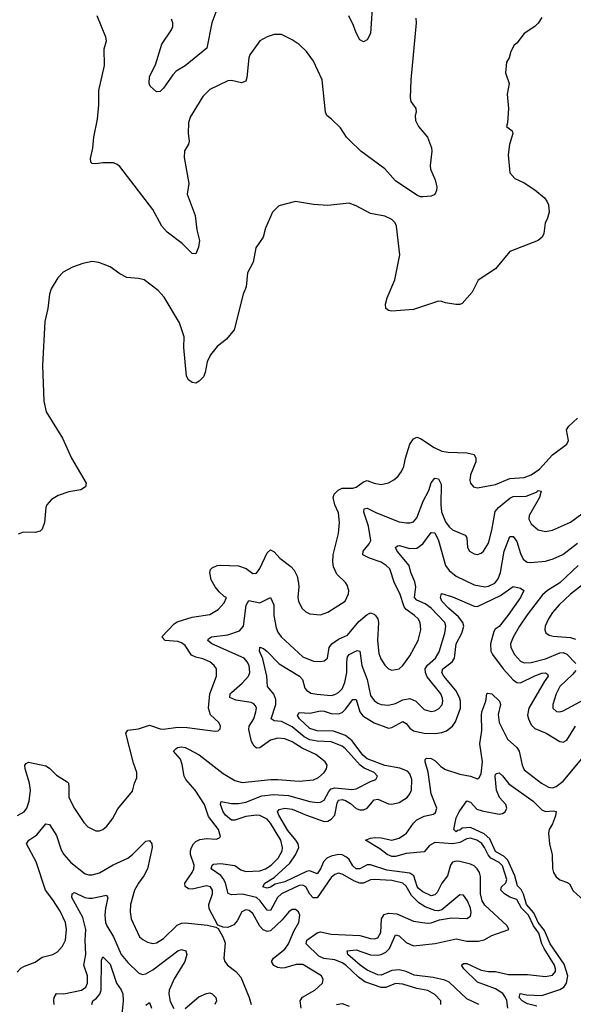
# Model space of a CAD drawing. Header units: inches. Extents: x 1843162 to 1959474, y 907081 to 1016326.
# Tile 295 of 656: x 1916143 to 1919246, y 923151 to 928668. Entities that reach past the tile are written whole.
import ezdxf

# ---------------------------------------------------------------- set-up
doc = ezdxf.new("R2010")
doc.units = ezdxf.units.IN
doc.header["$MEASUREMENT"] = 0
doc.layers.add('B9912', color=7, linetype='Continuous')

msp = doc.modelspace()

# ---------------------------------------------------------------- linework, layer by layer
at = {"layer": 'B9912', "color": 5}
for points, elevation in [([(1918122, 928790), (1918110.4, 928589.6), (1918090, 928555.3), (1918070, 928544), (1918050, 928554), (1918030, 928593.2), (1918015, 928635), (1917987.4, 928690)], 640), ([(1917242.3, 928710), (1917220.1, 928650), (1917192.2, 928507.8), (1917070, 928409.8), (1917021.1, 928378.9), (1917001.6, 928358.4), (1916950, 928283.6), (1916930, 928265.2), (1916910, 928264), (1916874.8, 928294.8), (1916869.7, 928309.7), (1916871.2, 928350), (1916904.7, 928415.3), (1916940.7, 928530), (1916993.5, 928610), (1917001, 928630), (1917001.7, 928650), (1916994, 928670)], 640), ([(1919070, 928679), (1919050, 928648.7), (1919031.3, 928630), (1918970.8, 928590), (1918930, 928535.3), (1918914.8, 928525.2), (1918896, 928490), (1918886.4, 928453.6), (1918871.3, 928430), (1918866.8, 928370), (1918886, 928310), (1918874.8, 928250), (1918882.8, 928170), (1918877.3, 928090), (1918871, 928070), (1918904, 928044), (1918907.7, 928030), (1918888.2, 927968.2), (1918880.7, 927910), (1918890.8, 927810), (1918918.5, 927778.5), (1918970, 927753), (1919030, 927714.9), (1919084.9, 927670), (1919098, 927650), (1919106.4, 927630), (1919110.5, 927590), (1919099.1, 927550), (1919088.2, 927530), (1919080.4, 927470), (1919072.4, 927450), (1919050, 927429.6), (1918890, 927369.2), (1918810, 927272.3), (1918712.7, 927207.3), (1918678.8, 927141.2), (1918623, 927077), (1918610, 927072.3), (1918587.5, 927072.5), (1918530, 927082), (1918510, 927089.5), (1918490, 927089.6), (1918350, 927043), (1918230, 927034), (1918210, 927038), (1918196, 927050), (1918194.5, 927074.5), (1918203, 927110), (1918245.3, 927210), (1918273.5, 927350), (1918256, 927510), (1918247.6, 927530), (1918230, 927547.6), (1918190, 927566.3), (1918110, 927581.3), (1918030, 927624.2), (1917990, 927638.7), (1917870, 927627.3), (1917790, 927632.3), (1917690, 927649.2), (1917595.3, 927624.7), (1917561, 927590), (1917521.4, 927498.6), (1917507.7, 927450), (1917467.7, 927390), (1917451.7, 927308.3), (1917420.5, 927250), (1917411.8, 927170), (1917396.5, 927130), (1917346.3, 926930), (1917303.1, 926876.9), (1917250, 926835.6), (1917212.6, 926790), (1917194.2, 926750), (1917182.3, 926690), (1917173, 926667), (1917150, 926642), (1917130, 926632), (1917110, 926634.5), (1917089.8, 926649.8), (1917078.7, 926670), (1917063.9, 926830), (1917065.1, 926890), (1917038.9, 926970), (1916953.2, 927113.2), (1916919.3, 927150), (1916841.2, 927210), (1916810, 927218), (1916744, 927224), (1916704, 927244), (1916650, 927282.7), (1916586.3, 927306.3), (1916550, 927312.7), (1916498, 927302), (1916439.8, 927280.2), (1916387.5, 927252.5), (1916358, 927222), (1916320.5, 927159.5), (1916310.7, 927130), (1916300.7, 927050), (1916284, 926976), (1916270.3, 926730), (1916278, 926530), (1916292.4, 926470), (1916383.6, 926323.6), (1916434.6, 926210), (1916515.2, 926070), (1916511.5, 926050), (1916485.8, 926034.2), (1916418, 926022), (1916358.3, 926001.7), (1916321.2, 925978.8), (1916296.4, 925950), (1916290, 925934), (1916281.7, 925850), (1916270, 925813.2), (1916258.4, 925801.6), (1916230, 925794.5), (1916163.2, 925796.8), (1916134.1, 925785.9)], 680), ([(1918363.7, 928676.3), (1918364.9, 928650), (1918334.9, 928330), (1918332.2, 928230), (1918336.4, 928210), (1918363.8, 928170), (1918366, 928150), (1918359.5, 928130), (1918362.3, 928102.3), (1918378, 928070), (1918428.2, 928010), (1918452, 927950), (1918454, 927930), (1918444.4, 927850), (1918446.7, 927830), (1918471.8, 927770), (1918480.5, 927730), (1918478.8, 927710), (1918470, 927688.7), (1918450, 927679), (1918405.2, 927674.8), (1918390, 927674.5), (1918370, 927684.2), (1918250, 927764.5), (1918190, 927832.3), (1918056, 927930), (1917993.5, 927990), (1917974.5, 928010), (1917941.1, 928061.1), (1917890.6, 928110.6), (1917864, 928130), (1917858, 928150), (1917838.9, 928330), (1917790, 928436), (1917750, 928489), (1917710, 928528.7), (1917670, 928555.3), (1917610, 928584), (1917570, 928585.2), (1917530, 928572.3), (1917490, 928549), (1917434, 928470), (1917427.1, 928452.9), (1917416.2, 928343.8), (1917410, 928323.7), (1917386.4, 928313.6), (1917330, 928326.3), (1917310, 928324.7), (1917210, 928275.6), (1917170, 928238), (1917099.5, 928120.5), (1917090.4, 928089.6), (1917088.5, 928030), (1917093, 927987), (1917090.2, 927969.8), (1917067.3, 927932.7), (1917064.5, 927895.5), (1917091.3, 927750), (1917082.7, 927690), (1917126.7, 927570), (1917136.4, 927490), (1917150.3, 927430), (1917146.4, 927393.6), (1917130, 927355.3), (1917110, 927357.2), (1917054.2, 927414.2), (1916970, 927477), (1916939.5, 927510), (1916890, 927603.6), (1916704.5, 927844.5), (1916690, 927856.9), (1916670, 927865.1), (1916610, 927865.4), (1916570, 927859.6), (1916550, 927862.7), (1916542.7, 927870), (1916539.5, 927890), (1916552.9, 927947.1), (1916558, 928010), (1916579.7, 928110), (1916587.3, 928190), (1916587.8, 928270), (1916618.7, 928410), (1916616.6, 928503.4), (1916629.3, 928550), (1916626.6, 928570), (1916577.6, 928690)], 660), ([(1916130.6, 924209.4), (1916167.8, 924230), (1916182.7, 924250), (1916196.2, 924290), (1916203.2, 924350), (1916197.7, 924390), (1916173.2, 924470), (1916171.8, 924490), (1916179.4, 924500.6), (1916192.9, 924507.1), (1916290, 924486.7), (1916310, 924474.7), (1916350, 924434.5), (1916410, 924398.3), (1916416.2, 924390), (1916419, 924370), (1916418.4, 924310), (1916450, 924248.4), (1916502, 924170), (1916524.8, 924144.8), (1916570, 924123.8), (1916590, 924123.8), (1916610, 924130.6), (1916632, 924150), (1916662.9, 924190), (1916693.4, 924246.6), (1916775.4, 924344.6), (1916786, 924390), (1916799.6, 924420.4), (1916800.5, 924450), (1916781.4, 924501.4), (1916738.7, 924670), (1916750, 924687), (1916810, 924694.6), (1916870, 924715.3), (1916930, 924693.8), (1916950, 924692.3), (1917030, 924702.9), (1917081.7, 924701.7), (1917238.7, 924681.3), (1917256.2, 924683.8), (1917266.3, 924693.7), (1917269.4, 924710), (1917258.7, 924730), (1917213, 924773), (1917201.7, 924810), (1917209.9, 924890.1), (1917246.8, 924990), (1917246.9, 925030), (1917232.8, 925050), (1917209.6, 925070), (1917170, 925087.3), (1917130, 925095.3), (1917106.7, 925106.7), (1917070, 925161.2), (1917050, 925177), (1917030, 925183.2), (1916958.4, 925190), (1916940.8, 925210), (1917010, 925283.5), (1917025.5, 925294.5), (1917110, 925319.8), (1917210, 925334.9), (1917256.6, 925363.4), (1917290, 925400.5), (1917302.4, 925430), (1917290, 925435.4), (1917262, 925462), (1917239.4, 925490), (1917217.2, 925530), (1917209.3, 925570.7), (1917213.5, 925586.5), (1917222.6, 925597.4), (1917250, 925609.1), (1917269.1, 925610.9), (1917370, 925607.7), (1917412.6, 925592.6), (1917450, 925564.5), (1917470, 925567.1), (1917490, 925592.2), (1917530, 925680.5), (1917550, 925698), (1917570, 925686), (1917601.7, 925650), (1917663.1, 925603.1), (1917682.6, 925582.6), (1917697.7, 925550), (1917705.8, 925510), (1917708, 925490), (1917702.3, 925430), (1917706, 925410), (1917724.4, 925370), (1917747.3, 925350), (1917770, 925339.3), (1917830, 925332.4), (1917870, 925348.7), (1917967.6, 925410), (1917986.9, 925450), (1917987.8, 925470), (1917979.7, 925499.7), (1917970, 925515.1), (1917920.5, 925560.5), (1917902.5, 925602.5), (1917898, 925630), (1917899.8, 925670), (1917929.7, 925789.7), (1917935.1, 925850), (1917930, 925905.2), (1917909.9, 925949.9), (1917900.7, 925990), (1917906, 926010), (1917927.6, 926032.5), (1917950, 926043.5), (1918010, 926042), (1918030, 926048.1), (1918070, 926079.2), (1918090, 926085.2), (1918130.8, 926070), (1918170, 926063.6), (1918210, 926072.2), (1918240.9, 926090), (1918265.1, 926110), (1918284.1, 926135.9), (1918296.2, 926163.8), (1918305.1, 926210), (1918330.9, 926290), (1918350, 926318.7), (1918370, 926328.7), (1918390, 926320.3), (1918466.4, 926270), (1918510.2, 926250.2), (1918544.5, 926244.5), (1918650, 926240.9), (1918690.8, 926230.8), (1918700.7, 926210), (1918699.2, 926190), (1918670, 926117.2), (1918666.6, 926086.6), (1918670.5, 926070), (1918687.3, 926050), (1918710, 926043.8), (1918810, 926062.6), (1918890, 926096.3), (1918970, 926102.7), (1919010, 926117.6), (1919056.2, 926150), (1919130, 926230.3), (1919209.4, 926290), (1919219.3, 926310), (1919207.3, 926370), (1919220.7, 926390), (1919270, 926434.8)], 680), ([(1917720.7, 923130), (1917716.1, 923170), (1917729.2, 923190.8), (1917796.8, 923230), (1917840.5, 923270), (1917843.6, 923290), (1917834, 923310), (1917730, 923374), (1917693.7, 923373.7), (1917630, 923355.4), (1917610, 923353.7), (1917590, 923357.1), (1917568.6, 923368.6), (1917555.4, 923390), (1917566.3, 923410), (1917630, 923459.7), (1917650, 923490.2), (1917680, 923560), (1917707.4, 923610), (1917712.9, 923650), (1917705.6, 923670), (1917690, 923683), (1917670, 923681.7), (1917652.4, 923670), (1917615, 923625), (1917550, 923563), (1917530, 923559.1), (1917507.4, 923567.4), (1917489, 923589), (1917450, 923659.2), (1917430, 923676.2), (1917410, 923679.8), (1917388, 923670), (1917362.2, 923617.8), (1917343.4, 923596.6), (1917310, 923582.2), (1917283.5, 923583.5), (1917254.6, 923594.6), (1917205.6, 923685.6), (1917204, 923710), (1917224.9, 923770), (1917224.9, 923790), (1917213.6, 923810), (1917190, 923814.9), (1917110, 923796.5), (1917090, 923798), (1917070.9, 923810.9), (1917069.8, 923830), (1917110.6, 923889.4), (1917119, 923910), (1917120.5, 923930), (1917101.1, 923990), (1917100.5, 924010), (1917105.5, 924030), (1917117.3, 924050), (1917130, 924062.7), (1917153.7, 924073.7), (1917190, 924079.2), (1917243.9, 924076.1), (1917258.9, 924081.1), (1917269.4, 924090.6), (1917258, 924130), (1917202.5, 924202.5), (1917179.5, 924270), (1917126.3, 924350), (1917073.8, 924410), (1917065.8, 924430), (1917054.7, 924494.7), (1917043.8, 924523.8), (1917004.5, 924570), (1917017.6, 924582.4), (1917027.3, 924590), (1917050, 924593.9), (1917070, 924590.7), (1917090, 924581.2), (1917150, 924548.1), (1917283.6, 924443.6), (1917350, 924405.5), (1917390, 924393.4), (1917550.8, 924410.8), (1917590, 924411.4), (1917710, 924400.7), (1917790, 924407.8), (1917818.4, 924421.6), (1917849.7, 924450), (1917863.6, 924470), (1917866, 924490), (1917854.7, 924510), (1917803.5, 924550), (1917726.1, 924586.1), (1917670, 924621.3), (1917630, 924639.2), (1917590, 924641.7), (1917550, 924630.5), (1917490, 924587.1), (1917470, 924586.2), (1917457.1, 924597.1), (1917443.5, 924623.5), (1917427.5, 924690), (1917430.4, 924710), (1917454.8, 924750), (1917467.8, 924790), (1917469.8, 924810), (1917464.2, 924824.2), (1917455, 924835), (1917441.3, 924841.3), (1917354.8, 924854.8), (1917321, 924870), (1917323.4, 924890), (1917330, 924897.8), (1917390.6, 924950), (1917426.5, 924990), (1917433.7, 925010), (1917429.2, 925050), (1917419.2, 925070), (1917401, 925090), (1917220.9, 925170), (1917198, 925190), (1917201.8, 925198.2), (1917219.3, 925210), (1917310, 925222), (1917375.6, 925244.4), (1917397.4, 925270), (1917413.3, 925386.7), (1917427.4, 925412.6), (1917490, 925401.1), (1917550, 925430.4), (1917567.2, 925390), (1917567, 925330), (1917580.4, 925260.4), (1917590, 925236.9), (1917609.4, 925210), (1917730, 925098.5), (1917790, 925074), (1917830, 925071.4), (1917850, 925076), (1917868.9, 925091.1), (1917878.8, 925150), (1917892.5, 925170), (1917930, 925197.4), (1917980, 925220), (1918044.5, 925295.5), (1918090, 925335.9), (1918110, 925343.9), (1918130, 925337.8), (1918137.8, 925330), (1918150.1, 925310.1), (1918154.7, 925290), (1918149, 925189), (1918156.8, 925116.8), (1918167, 925087), (1918190, 925050.4), (1918210, 925030.3), (1918230, 925022.6), (1918270, 925030.3), (1918290, 925048.5), (1918330, 925104.2), (1918376.5, 925190), (1918391.6, 925250), (1918387.8, 925290), (1918376.1, 925310), (1918356.4, 925330), (1918310, 925362.5), (1918297.4, 925377.4), (1918273.2, 925453.2), (1918244.9, 925510), (1918218.5, 925590), (1918198.2, 925610), (1918170, 925627.7), (1918104, 925650), (1918067.4, 925670), (1918067.8, 925690), (1918102.7, 925730), (1918110.5, 925750), (1918098.4, 925830), (1918072.5, 925907.5), (1918073.8, 925926.2), (1918090, 925930.2), (1918144, 925904), (1918270, 925855.1), (1918311.8, 925848.2), (1918330, 925848.2), (1918350, 925854.9), (1918370, 925876.5), (1918404.9, 925970), (1918437, 926030), (1918450, 926072.7), (1918470, 926098.3), (1918490, 926094.3), (1918504.9, 926064.9), (1918503.7, 925950), (1918508.3, 925910), (1918530, 925853.4), (1918550, 925826), (1918570, 925808.6), (1918639.4, 925779.4), (1918650, 925764.9), (1918653.8, 925710), (1918664.6, 925690), (1918690, 925675.3), (1918710, 925671.7), (1918730, 925678), (1918743, 925690), (1918770, 925734.9), (1918790, 925807.7), (1918808.6, 925911.4), (1918826.3, 925933.7), (1918890, 925986), (1918910, 925995.6), (1918981.3, 925998.7), (1919039.3, 926020.7), (1919050, 926028.9), (1919066, 926026), (1919056.2, 925990), (1918998.3, 925890), (1918996.9, 925870), (1919010, 925843.6), (1919050, 925810.2), (1919090, 925799.1), (1919130, 925807.2), (1919230, 925853.2), (1919330, 925925.6)], 660), ([(1918503.1, 923150), (1918503.5, 923170), (1918470, 923206.2), (1918430, 923227.9), (1918370, 923239.4), (1918290, 923264.4), (1918250, 923268.5), (1918194.6, 923245.4), (1918170, 923244.7), (1918077, 923277), (1918042.6, 923302.6), (1917972, 923370), (1917950, 923384.1), (1917910, 923399.3), (1917847.9, 923407.9), (1917820.4, 923420.4), (1917748.9, 923490), (1917753.3, 923510), (1917810, 923551.4), (1917830, 923556.4), (1917890, 923544.5), (1918050, 923536), (1918110, 923519.1), (1918130, 923517.1), (1918150, 923522.9), (1918166.9, 923553.1), (1918170.8, 923630), (1918186, 923654), (1918210, 923662.2), (1918257.3, 923657.3), (1918350, 923616.8), (1918426.5, 923606.5), (1918450, 923607), (1918495.8, 923624.2), (1918564, 923636), (1918650, 923631.4), (1918670, 923644.4), (1918674.2, 923665.8), (1918670.5, 923690), (1918654.1, 923730), (1918630, 923763.1), (1918610, 923763.9), (1918510, 923680.8), (1918490, 923674.8), (1918470, 923676.8), (1918416.4, 923696.4), (1918380.4, 923720.4), (1918340.2, 923760.2), (1918310, 923812.8), (1918290, 923830.3), (1918230, 923845.3), (1918130, 923849.9), (1918110, 923849.2), (1918070, 923830.4), (1918050, 923830.3), (1918020.6, 923840.5), (1917950, 923881.1), (1917930, 923885), (1917910, 923879.1), (1917890, 923861.5), (1917810, 923748.5), (1917787.7, 923747.7), (1917770, 923768.4), (1917747.1, 923810), (1917730, 923819), (1917710, 923816.5), (1917610, 923769.5), (1917587.5, 923750), (1917550, 923676.5), (1917530, 923677.9), (1917491.2, 923731.2), (1917470, 923750.2), (1917390, 923768.8), (1917330, 923763.5), (1917311.2, 923771.2), (1917297.7, 923830), (1917287.9, 923850), (1917270, 923872), (1917215.9, 923910), (1917222.2, 923930), (1917230, 923936.2), (1917270, 923940.5), (1917348.9, 923928.9), (1917383.7, 923903.7), (1917410, 923894.4), (1917490, 923898.7), (1917521.5, 923910), (1917553.2, 923930), (1917591.9, 923970), (1917614.6, 924010), (1917617.2, 924030), (1917607.3, 924070), (1917550, 924166.3), (1917530, 924188.8), (1917490, 924208.6), (1917470, 924210.7), (1917410, 924202.8), (1917350, 924181.9), (1917330, 924183.6), (1917296.8, 924210), (1917282.9, 924230), (1917268.1, 924270), (1917272.7, 924287.3), (1917330, 924275.3), (1917370, 924277), (1917410, 924284.1), (1917500.8, 924319.2), (1917566.4, 924326.4), (1917650, 924320.8), (1917770, 924286.9), (1917810, 924281.2), (1917830, 924283.6), (1917850, 924294), (1917876.9, 924343.1), (1917890, 924357.8), (1917910, 924363.6), (1918005.8, 924354.2), (1918030, 924358), (1918110, 924399.8), (1918139.5, 924410), (1918149.7, 924430), (1918129.8, 924450), (1918074.9, 924474.9), (1918050.8, 924490.8), (1917970, 924582.2), (1917950, 924597.9), (1917890, 924621.3), (1917810, 924624.7), (1917770, 924633.5), (1917738.1, 924650), (1917670, 924705.6), (1917610, 924735.8), (1917570, 924738.8), (1917552.9, 924750), (1917579, 924830), (1917579.2, 924859.2), (1917568.2, 924888.2), (1917531.8, 924931.8), (1917528.4, 924990), (1917506.1, 925086.1), (1917486.5, 925130), (1917488.9, 925151.1), (1917510, 925143.6), (1917530, 925127.1), (1917598.5, 925058.5), (1917711.9, 924990), (1917727.6, 924970), (1917742.4, 924922.4), (1917750.6, 924910.6), (1917774.8, 924894.8), (1917808.1, 924888), (1917890, 924882.1), (1917910, 924886), (1917930, 924897.3), (1917950, 924919.3), (1917966.2, 924953.8), (1917976.6, 925010), (1917976.4, 925070), (1917981.5, 925098.5), (1917990, 925111.7), (1918034.1, 925134.1), (1918050.1, 925130), (1918061.1, 925050), (1918091.2, 924971.2), (1918110, 924881.5), (1918130, 924853), (1918150, 924838), (1918170, 924830.2), (1918210, 924826.4), (1918250, 924837.3), (1918290, 924857.5), (1918330, 924864.7), (1918363.8, 924850), (1918410, 924803.2), (1918450, 924791.8), (1918470, 924795.5), (1918490, 924805.8), (1918510.4, 924829.6), (1918515.2, 924850), (1918513.4, 924866.6), (1918503.9, 924890), (1918426.7, 924986.7), (1918417.3, 925010), (1918416.3, 925030), (1918428.4, 925051.6), (1918473.6, 925090), (1918494.2, 925125.8), (1918526.6, 925230), (1918531.7, 925270), (1918526.7, 925290), (1918450, 925370.8), (1918415.6, 925395.6), (1918370, 925416.2), (1918356.9, 925430), (1918364.1, 925490), (1918358.5, 925518.5), (1918335.9, 925570), (1918326.9, 925610), (1918259.3, 925690), (1918249.8, 925710), (1918261, 925719), (1918270, 925721.5), (1918330, 925704.1), (1918370, 925706.1), (1918402.8, 925730), (1918450, 925793.6), (1918470, 925793.2), (1918491, 925750), (1918530, 925610.3), (1918550, 925581), (1918590, 925549.5), (1918690, 925502), (1918750, 925490.8), (1918770, 925494.4), (1918805.7, 925510), (1918826, 925534), (1918837.5, 925570), (1918859.2, 925690), (1918890, 925772.2), (1918910, 925772.8), (1918930, 925743.1), (1918950, 925677), (1918965.6, 925645.6), (1918988.2, 925628.2), (1919006.3, 925626.3), (1919090, 925633.9), (1919132.5, 925647.5), (1919188.4, 925671.6), (1919270, 925734)], 640), ([(1919273.4, 925610), (1919170, 925512), (1919102.5, 925470), (1919074.1, 925445.9), (1918987.1, 925332.9), (1918945.3, 925270), (1918910, 925208.3), (1918895, 925170), (1918896.8, 925150), (1918917, 925110), (1918950, 925074), (1918970, 925064.5), (1919010, 925065.2), (1919090, 925086), (1919170, 925120.9), (1919190, 925122.8), (1919210, 925112.1), (1919261.2, 925061.2)], 640), ([(1919298.5, 925501.5), (1919230, 925448), (1919167.3, 925390), (1919130, 925346), (1919107.1, 925310), (1919089.1, 925269.1), (1919086.9, 925250), (1919091.6, 925231.6), (1919110, 925219.6), (1919132.9, 925212.9), (1919230, 925206), (1919257.6, 925197.6)], 660), ([(1918716.4, 923150), (1918650, 923181.5), (1918550, 923275.8), (1918526.2, 923286.2), (1918460.4, 923300.4), (1918354.7, 923314.7), (1918310, 923334.5), (1918270, 923343.4), (1918230, 923340.8), (1918170, 923315), (1918150, 923316.7), (1918090, 923341.7), (1918050.8, 923370), (1917981.7, 923430), (1917979.6, 923450), (1918030, 923455.7), (1918108.9, 923428.9), (1918150, 923426.1), (1918170, 923430.8), (1918196.1, 923443.9), (1918216.4, 923463.6), (1918250, 923540.7), (1918270, 923534.4), (1918310, 923497.9), (1918350, 923478.8), (1918471.5, 923491.5), (1918590, 923518), (1918650, 923505.4), (1918715.2, 923504.8), (1918747, 923513), (1918790, 923537.2), (1918885.2, 923570), (1918875.6, 923590), (1918750, 923706.4), (1918734.7, 923730), (1918726.3, 923770), (1918726.5, 923866.5), (1918719.6, 923890), (1918707.4, 923910), (1918690, 923926.8), (1918670, 923936.4), (1918610, 923951.3), (1918590, 923953.6), (1918570, 923947.7), (1918557.1, 923930), (1918540.7, 923870), (1918510, 923829), (1918482.8, 923777.2), (1918470, 923764.1), (1918450, 923759.5), (1918402, 923782), (1918379.4, 923799.4), (1918370.7, 923810.7), (1918351.9, 923870), (1918330, 923885.2), (1918201.8, 923901.8), (1918110, 923933.1), (1918090, 923932.7), (1918050, 923910.3), (1918030, 923909.2), (1918010, 923926.5), (1917990, 923961.7), (1917975.8, 923975.8), (1917950, 923989.1), (1917930, 923991.2), (1917890, 923981.9), (1917864.4, 923970), (1917846.1, 923950), (1917829.7, 923910.3), (1917810, 923881.8), (1917770, 923898.5), (1917750, 923894.3), (1917630, 923837), (1917575.9, 923824.1), (1917550, 923807.7), (1917530, 923802.2), (1917506.2, 923810), (1917517.3, 923830), (1917570, 923861.7), (1917658.3, 923941.7), (1917690, 923988.8), (1917707.8, 924030), (1917704.4, 924050), (1917692, 924070), (1917645.7, 924125.7), (1917595.8, 924210), (1917587.6, 924230), (1917596.9, 924243.1), (1917630, 924249.7), (1917670, 924243.5), (1917750.1, 924210.1), (1917850, 924176), (1917870, 924177.2), (1917890, 924187.4), (1917909.9, 924210.1), (1917922.5, 924277.5), (1917930, 924294.4), (1917950, 924299.2), (1917970, 924293.3), (1917996.9, 924276.9), (1918030, 924248.1), (1918050, 924240.9), (1918070, 924241.2), (1918090, 924250.1), (1918130, 924297.2), (1918150, 924300.1), (1918210, 924273.5), (1918230, 924271.8), (1918270, 924282.3), (1918314.4, 924310), (1918330.5, 924329.5), (1918338.5, 924350), (1918340.8, 924410), (1918330, 924442), (1918316.5, 924456.5), (1918274.1, 924474.1), (1918190, 924488.8), (1918090, 924526.1), (1918067.3, 924547.3), (1918007.5, 924627.5), (1917970, 924657.1), (1917902, 924682), (1917810, 924683.6), (1917770, 924696.7), (1917712.4, 924750), (1917700.3, 924770), (1917710, 924785.3), (1917770, 924782.8), (1917830, 924795.9), (1917850, 924794.3), (1917890, 924780.4), (1917930, 924778.7), (1917950, 924786), (1917970, 924803.7), (1918010, 924859), (1918030, 924859.6), (1918049.6, 924790), (1918067.1, 924767.1), (1918130, 924727.5), (1918210, 924698.8), (1918230, 924702), (1918290, 924735.5), (1918310, 924725.2), (1918330, 924697.7), (1918350, 924683.5), (1918410, 924669.7), (1918472.4, 924667.6), (1918510, 924673.8), (1918535.9, 924684.1), (1918569.9, 924710.1), (1918586.7, 924733.3), (1918613.3, 924810), (1918613.4, 924850), (1918608.5, 924870), (1918587.4, 924910), (1918520.1, 924990), (1918509.9, 925010), (1918514.6, 925030), (1918568.1, 925070), (1918580.8, 925090), (1918588.8, 925170), (1918622.3, 925230), (1918631.8, 925270), (1918626.4, 925290), (1918602.8, 925322.8), (1918547.1, 925370), (1918509.2, 925410), (1918501.4, 925430), (1918507.8, 925452.2), (1918570, 925433.6), (1918690, 925382), (1918710, 925379.8), (1918838.1, 925441.9), (1918910, 925491.1), (1918950, 925482), (1918968.5, 925470), (1918950.7, 925430), (1918878.9, 925330), (1918831.4, 925268.6), (1918807.9, 925252.1), (1918800.1, 925239.9), (1918781.3, 925170), (1918783.6, 925130), (1918793, 925110), (1918853.1, 925030), (1918910, 924968.1), (1918930, 924953.9), (1918950, 924952.3), (1919030, 924991.5), (1919070, 925005.5), (1919090, 925009.1), (1919101.1, 925001.1), (1919105.6, 924990), (1919082.4, 924957.6), (1918997.2, 924810), (1918990.1, 924770.1), (1918994.3, 924750), (1919010, 924716.9), (1919030, 924695.9), (1919094.3, 924670), (1919170, 924622.9), (1919181.3, 924621.3), (1919190, 924620.2), (1919210, 924631), (1919259.2, 924710)], 620), ([(1919259.7, 925020.4), (1919242, 924998), (1919170, 924930.7), (1919150.2, 924890), (1919131.3, 924830), (1919132, 924810), (1919151.6, 924791.6), (1919170, 924790.3), (1919190, 924796.2), (1919310, 924859.8)], 640), ([(1918879, 923130), (1918873, 923173), (1918867.1, 923190), (1918851.7, 923211.7), (1918810, 923238.1), (1918710, 923274.5), (1918632.7, 923350), (1918619.1, 923370), (1918630, 923379.2), (1918650, 923378.8), (1918730, 923342.7), (1918770, 923335.7), (1918810, 923335.7), (1918882.3, 923317.7), (1918990, 923318.5), (1919090, 923306.9), (1919130, 923315), (1919146, 923334.1), (1919146.9, 923350), (1919140.5, 923370), (1919083.2, 923463.2), (1919070.3, 923490.3), (1919052.4, 923550), (1919022.4, 923590), (1918995.2, 923650), (1918956.7, 923690), (1918930, 923737.6), (1918890, 923750.5), (1918860.7, 923770), (1918840.9, 923790), (1918843.2, 923810), (1918868.2, 923831.8), (1918874.4, 923850), (1918850, 923926.4), (1918830, 923945), (1918783.9, 923970), (1918768.6, 923988.6), (1918749.4, 924029.4), (1918732.7, 924052.7), (1918705.6, 924070), (1918670, 924081.3), (1918650, 924077.4), (1918610, 924058.4), (1918570.2, 924049.8), (1918470, 924057.2), (1918439.6, 924040.4), (1918410, 924004.7), (1918310, 923995.6), (1918250, 923979.1), (1918230, 923978.7), (1918202.5, 923990), (1918162.7, 924022.7), (1918082, 924070), (1918110, 924081.7), (1918135.1, 924085), (1918170, 924083.9), (1918230, 924071.6), (1918270, 924082.4), (1918310.4, 924109.6), (1918350, 924165.4), (1918370, 924184.5), (1918410, 924204.7), (1918463.5, 924216.5), (1918474.5, 924225.5), (1918480.9, 924250), (1918449.2, 924330), (1918432.1, 924452.1), (1918415.2, 924510), (1918416.5, 924523.5), (1918423.6, 924530), (1918450, 924528.2), (1918470, 924516.9), (1918503.5, 924483.5), (1918530, 924465.8), (1918610, 924440.9), (1918669.8, 924429.8), (1918710, 924415.2), (1918718.7, 924421.3), (1918730, 924441.6), (1918736.6, 924510), (1918722.8, 924610), (1918734.3, 924685.7), (1918731.7, 924770), (1918734.3, 924790), (1918755.8, 924850), (1918761.3, 924890), (1918766.1, 924893.9), (1918790, 924890.1), (1918832.2, 924850), (1918838.5, 924830), (1918826, 924774), (1918831.1, 924730), (1918877, 924637), (1918930, 924590.1), (1918942.8, 924570), (1918960.5, 924490), (1918970, 924465.6), (1919068.4, 924390), (1919107.2, 924367.2), (1919130, 924364.1), (1919150, 924371.5), (1919190, 924402.1), (1919293.1, 924526.9)], 580), ([(1919041.3, 923141.3), (1918990, 923153.5), (1918959.7, 923170), (1918943.5, 923190), (1918948.6, 923211.4), (1918984.2, 923204.2), (1919070, 923199.5), (1919170, 923233.6), (1919192.3, 923247.7), (1919208.5, 923270), (1919215.2, 923310), (1919195.9, 923375.9), (1919117.4, 923490), (1919084.7, 923564.7), (1919049.5, 923610), (1919024.3, 923664.3), (1918983.2, 923710), (1918967.5, 923767.5), (1918953.5, 923793.5), (1918934.2, 923814.2), (1918919.4, 923870), (1918879.3, 923959.3), (1918859, 923979), (1918810, 924007.2), (1918777.7, 924077.7), (1918746.5, 924106.5), (1918670, 924142.5), (1918622.6, 924137.4), (1918610, 924127.2), (1918595.6, 924124.4), (1918590, 924117.2), (1918577.2, 924130), (1918590, 924196), (1918607.3, 924230), (1918650, 924290.7), (1918670, 924282.8), (1918705.1, 924245.1), (1918734.8, 924234.8), (1918830, 924216), (1918850, 924219.5), (1918864.6, 924230), (1918873.3, 924250), (1918868.3, 924270), (1918832.8, 924310), (1918816.1, 924350), (1918809.2, 924430), (1918810, 924438), (1918816.5, 924443.5), (1918830, 924447.3), (1918850, 924430.6), (1918885.4, 924385.4), (1919021.1, 924290), (1919070, 924239.7), (1919090, 924232.1), (1919135.2, 924235.2), (1919150, 924231.3), (1919146.8, 924206.8), (1919130, 924162.9), (1919111.5, 924130), (1919107.7, 924110), (1919113.4, 924050), (1919128, 923988), (1919130, 923912), (1919135.6, 923890), (1919150, 923864.9), (1919170, 923847.9), (1919214, 923834), (1919225.5, 923825.5), (1919246.1, 923786.1), (1919307.9, 923730)], 560), ([(1916128.8, 923331.2), (1916150, 923352.6), (1916170, 923364.7), (1916230, 923386.4), (1916270, 923415.3), (1916330, 923431), (1916354.8, 923445.2), (1916384.1, 923475.9), (1916399.4, 923510), (1916406.3, 923570), (1916399.5, 923610), (1916370, 923672.9), (1916330, 923735.9), (1916288, 923790), (1916236, 923950), (1916180.9, 924050), (1916195.4, 924070), (1916239.8, 924100.2), (1916290, 924163.1), (1916310, 924158), (1916350, 924097.6), (1916376.1, 924016.1), (1916391, 923990), (1916430, 923946.2), (1916510, 923882.3), (1916530, 923876.3), (1916550, 923876.8), (1916590, 923887.2), (1916667.1, 923932.9), (1916750.3, 923969.7), (1916776.2, 923990), (1916850, 924065.5), (1916870, 924068.9), (1916884.2, 924050), (1916885.4, 924030), (1916859.8, 923910), (1916839.8, 923870), (1916809.3, 923830), (1916786.4, 923790), (1916764.5, 923710), (1916762.8, 923670), (1916769.1, 923630), (1916815.8, 923530), (1916833.3, 923513.3), (1916859.2, 923499.2), (1916890, 923492.4), (1916910, 923495.2), (1916950, 923519.7), (1917026, 923594), (1917050, 923605), (1917070, 923606.7), (1917195.1, 923595.1), (1917243.4, 923583.4), (1917255.2, 923575.2), (1917282.6, 923530), (1917295.4, 923495.4), (1917286.7, 923410), (1917292.4, 923390), (1917308.2, 923370), (1917355.2, 923335.2), (1917382.5, 923302.5), (1917429.2, 923190), (1917440.2, 923150)], 660), ([(1916336.4, 923150), (1916334.1, 923170), (1916336.5, 923190), (1916350, 923211.1), (1916390.1, 923210.1), (1916489.9, 923230.1), (1916513.6, 923246.4), (1916522.7, 923270), (1916523.9, 923310), (1916502.9, 923370), (1916513.4, 923430), (1916510.9, 923510), (1916514.5, 923570), (1916496.9, 923636.9), (1916435.8, 923750), (1916437.6, 923770), (1916450, 923777.8), (1916508.9, 923748.9), (1916530, 923745.9), (1916550, 923746.1), (1916630, 923763.1), (1916637.2, 923750), (1916623.5, 923690), (1916620.1, 923650), (1916624.1, 923610), (1916631.9, 923590), (1916670, 923529.1), (1916711.4, 923430), (1916750, 923385.6), (1916810, 923327.9), (1916830, 923318.2), (1916850, 923321.4), (1916890, 923344.2), (1917030, 923450.8), (1917050, 923459), (1917074.2, 923450), (1917080.5, 923430), (1917069.6, 923390), (1917010, 923293.6), (1916980.8, 923230), (1916979.4, 923210), (1916987.4, 923167.4), (1917007.9, 923127.9)], 640), ([(1916547.3, 923150), (1916554.1, 923170), (1916574.5, 923185.5), (1916592.6, 923207.4), (1916600.5, 923230), (1916601.8, 923398.2), (1916610, 923416.4), (1916650, 923376.8), (1916686.5, 923270), (1916712.6, 923232.6), (1916721.8, 923210), (1916723.1, 923170), (1916715.3, 923095.3)], 620), ([(1917070, 923127.3), (1917147.8, 923192.2), (1917190, 923212.3), (1917210, 923214.7), (1917223, 923210), (1917242, 923190), (1917246.4, 923170), (1917237.1, 923150)], 640), ([(1916850, 923145.4), (1916870, 923161.7), (1916881.3, 923130)], 620), ([(1917918.4, 923150), (1917950, 923156), (1917990, 923140.6)], 640)]:
    msp.add_lwpolyline(points, dxfattribs=dict(at, elevation=elevation))

doc.saveas('drawing.dxf')
